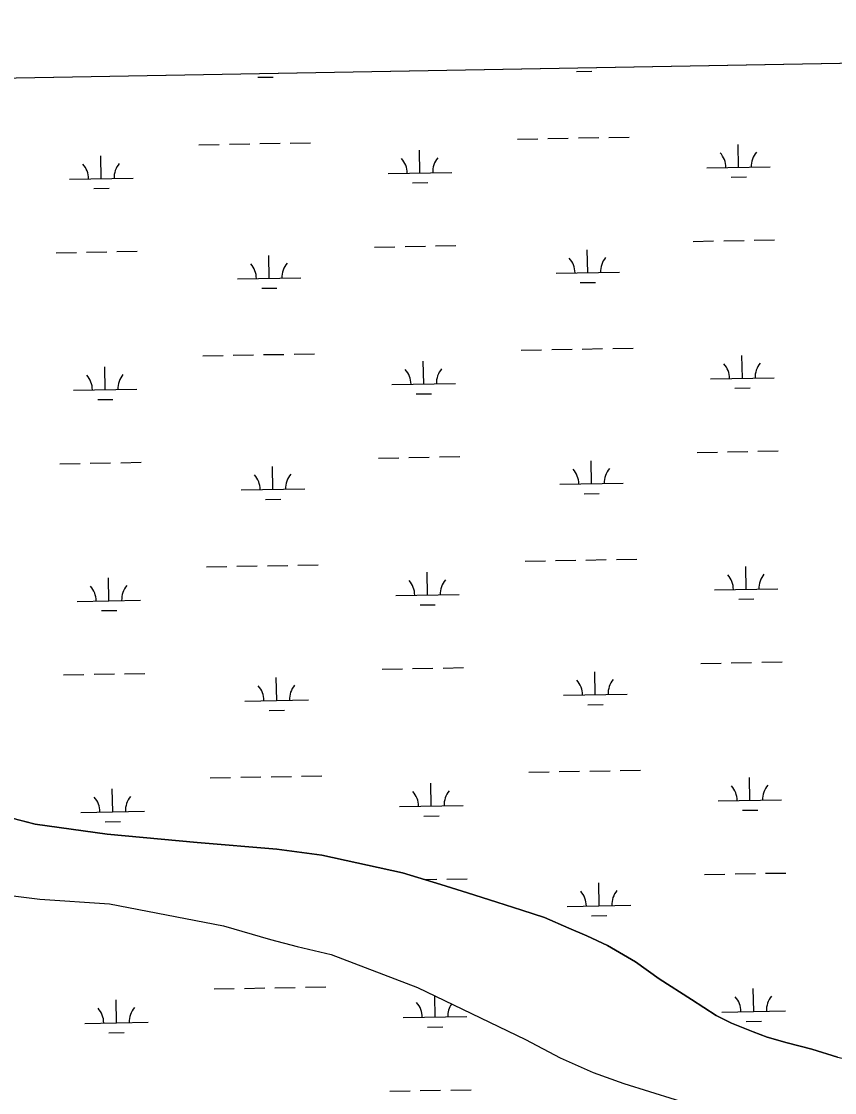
# Model space of a CAD drawing. Extents: x 3914892 to 3953151, y 242587 to 268572.
# Drawn here: x 3945769 to 3947050, y 265083 to 266771 of the extents above; entities that cross this region are included whole.
import ezdxf

# ---------------------------------------------------------------- set-up
doc = ezdxf.new("R2010")
doc.units = 0
for name, color, linetype in [('V-GRID-FRAM', 7, 'Continuous'), ('V-TOPO-SHOR', 7, 'Continuous'), ('V-WETL-SWMP', 7, 'Continuous')]:
    doc.layers.add(name, color=color, linetype=linetype)

msp = doc.modelspace()

# ---------------------------------------------------------------- linework, layer by layer
at = {"layer": 'V-GRID-FRAM'}
msp.add_lwpolyline([(3918836.6, 266200.2), (3950733.3, 266770.9), (3951066.5, 248591.3), (3919153.9, 248020.4), (3918836.6, 266200.2)], dxfattribs=at)
at = {"layer": 'V-TOPO-SHOR'}
for points in [[(3945669.8, 265537.1), (3945791.2, 265505.6), (3945904.7, 265490.1), (3946046.2, 265476.9), (3946171.5, 265466.4), (3946242.6, 265456.7), (3946369.5, 265429.1), (3946430.3, 265410.6), (3946472, 265397.4), (3946518.3, 265382.5), (3946557.6, 265370.1), (3946593.2, 265358.5), (3946631.8, 265341.9), (3946660, 265329.6), (3946692.5, 265314.2), (3946736.5, 265288.6), (3946774, 265261.8), (3946824.7, 265229.5), (3946863.6, 265204.2), (3946888.1, 265192.1), (3946921.9, 265178.2), (3946944, 265169.7), (3946975.8, 265161.2)], [(3944941.9, 265443.1), (3944985.3, 265433.2), (3945032.8, 265425.7), (3945085.8, 265418), (3945123.3, 265415.3), (3945165, 265414.6), (3945227.2, 265419.2), (3945400.7, 265431.4), (3945555.2, 265417.8), (3945798.7, 265387.3), (3945908.1, 265379.9), (3946087.9, 265345.6), (3946161.8, 265323.9), (3946203.9, 265313), (3946257.1, 265300.2), (3946393.2, 265248), (3946563.2, 265166.1), (3946618, 265137.2), (3946670.2, 265114.3), (3946718.5, 265097.1), (3946799.4, 265071.5), (3946906.2, 265037.2), (3947011.2, 265001), (3947047.8, 264987)], [(3946975.8, 265161.2), (3947014.5, 265151.2), (3947054.8, 265138.3), (3947093, 265130.1), (3947130.2, 265125), (3947187.1, 265125.3), (3947258.2, 265126.2)]]:
    msp.add_lwpolyline(points, dxfattribs=at)
at = {"layer": 'V-WETL-SWMP'}
for p, q in [((3944993.5, 266668.2), (3947919, 266720.6)), ((3946643.8, 266691.9), (3946667.8, 266692.3)), ((3946142, 266682.9), (3946166, 266683.3)), ((3946646.8, 266587.3), (3946678.8, 266587.8)), ((3946694.8, 266588.1), (3946726.8, 266588.7)), ((3946049, 266576.6), (3946081, 266577.1)), ((3946097, 266577.4), (3946129, 266578)), ((3946145, 266578.3), (3946177, 266578.9)), ((3946193, 266579.1), (3946225, 266579.7)), ((3946550.8, 266585.5), (3946582.8, 266586.1)), ((3946598.8, 266586.4), (3946630.8, 266587)), ((3946899, 266541), (3946898.4, 266577)), ((3945895.3, 266523.1), (3945894.7, 266559.1)), ((3946397.2, 266532), (3946396.5, 266568)), ((3946849, 266540.1), (3946949, 266541.9)), ((3945845.4, 266522.2), (3945945.3, 266524)), ((3946347.2, 266531.2), (3946447.2, 266532.9)), ((3946887.3, 266525.4), (3946911.3, 266525.8)), ((3945883.6, 266507.4), (3945907.6, 266507.9)), ((3946385.5, 266516.4), (3946409.4, 266516.8)), ((3946827.7, 266424.3), (3946859.7, 266424.9)), ((3946875.7, 266425.2), (3946907.7, 266425.7)), ((3946923.7, 266426), (3946955.6, 266426.6)), ((3945824, 266406.3), (3945856, 266406.9)), ((3945872, 266407.2), (3945904, 266407.8)), ((3945920, 266408.1), (3945952, 266408.6)), ((3946159.6, 266365.9), (3946159, 266401.9)), ((3946325.8, 266415.3), (3946357.8, 266415.9)), ((3946373.8, 266416.2), (3946405.8, 266416.8)), ((3946421.8, 266417), (3946453.8, 266417.6)), ((3946661.5, 266374.9), (3946660.8, 266410.9)), ((3946611.5, 266374), (3946711.5, 266375.8)), ((3946109.6, 266365), (3946209.6, 266366.8)), ((3946649.7, 266359.2), (3946673.7, 266359.7)), ((3946147.9, 266350.3), (3946171.9, 266350.7)), ((3946556.8, 266252.9), (3946588.8, 266253.5)), ((3946604.8, 266253.8), (3946636.8, 266254.4)), ((3946652.8, 266254.6), (3946684.8, 266255.2)), ((3946700.8, 266255.5), (3946732.8, 266256.1)), ((3946055, 266243.9), (3946087, 266244.5)), ((3946102.9, 266244.8), (3946134.9, 266245.4)), ((3946150.9, 266245.7), (3946182.9, 266246.2)), ((3946198.9, 266246.5), (3946230.9, 266247.1)), ((3946403.1, 266199.4), (3946402.5, 266235.4)), ((3946905, 266208.4), (3946904.3, 266244.4)), ((3945901.3, 266190.4), (3945900.7, 266226.4)), ((3946353.1, 266198.5), (3946453.1, 266200.3)), ((3946855, 266207.5), (3946954.9, 266209.3)), ((3945851.3, 266189.6), (3945951.3, 266191.3)), ((3946391.4, 266183.8), (3946415.4, 266184.2)), ((3946893.2, 266192.8), (3946917.2, 266193.2)), ((3945889.6, 266174.8), (3945913.6, 266175.2)), ((3946331.8, 266082.7), (3946363.8, 266083.3)), ((3946379.8, 266083.6), (3946411.8, 266084.1)), ((3946427.8, 266084.4), (3946459.8, 266085)), ((3946833.6, 266091.7), (3946865.6, 266092.2)), ((3946881.6, 266092.5), (3946913.6, 266093.1)), ((3946929.6, 266093.4), (3946961.6, 266094)), ((3945830, 266073.7), (3945862, 266074.3)), ((3945878, 266074.6), (3945910, 266075.2)), ((3945925.9, 266075.4), (3945957.9, 266076)), ((3946165.6, 266033.3), (3946164.9, 266069.3)), ((3946667.4, 266042.3), (3946666.8, 266078.3)), ((3946115.6, 266032.4), (3946215.6, 266034.2)), ((3946617.4, 266041.4), (3946717.4, 266043.2)), ((3946153.9, 266017.6), (3946177.9, 266018.1)), ((3946655.7, 266026.6), (3946679.7, 266027.1)), ((3946060.9, 265911.3), (3946092.9, 265911.9)), ((3946108.9, 265912.2), (3946140.9, 265912.8)), ((3946156.9, 265913), (3946188.9, 265913.6)), ((3946204.9, 265913.9), (3946236.9, 265914.5)), ((3946562.7, 265920.3), (3946594.7, 265920.9)), ((3946610.7, 265921.2), (3946642.7, 265921.7)), ((3946658.7, 265922), (3946690.7, 265922.6)), ((3946706.7, 265922.9), (3946738.7, 265923.5)), ((3946409.1, 265866.8), (3946408.4, 265902.8)), ((3946910.9, 265875.8), (3946910.3, 265911.8)), ((3945907.2, 265857.8), (3945906.6, 265893.8)), ((3946359.1, 265865.9), (3946459.1, 265867.7)), ((3946860.9, 265874.9), (3946960.9, 265876.7)), ((3945857.3, 265856.9), (3945957.2, 265858.7)), ((3946397.4, 265851.2), (3946421.3, 265851.6)), ((3946899.2, 265860.1), (3946923.2, 265860.6)), ((3945895.5, 265842.2), (3945919.5, 265842.6)), ((3946887.6, 265759.9), (3946919.6, 265760.5)), ((3946935.6, 265760.8), (3946967.6, 265761.3)), ((3945931.9, 265742.8), (3945963.9, 265743.4)), ((3946337.7, 265750.1), (3946369.7, 265750.6)), ((3946385.7, 265750.9), (3946417.7, 265751.5)), ((3946433.7, 265751.8), (3946465.7, 265752.4)), ((3946673.4, 265709.6), (3946672.7, 265745.6)), ((3946839.6, 265759.1), (3946871.6, 265759.6)), ((3945835.9, 265741.1), (3945867.9, 265741.7)), ((3945883.9, 265742), (3945915.9, 265742.5)), ((3946171.5, 265700.7), (3946170.9, 265736.7)), ((3946623.4, 265708.8), (3946723.4, 265710.5)), ((3946121.5, 265699.8), (3946221.5, 265701.6)), ((3946661.6, 265694), (3946685.6, 265694.4)), ((3946159.8, 265685), (3946183.8, 265685.5)), ((3946066.9, 265578.7), (3946098.9, 265579.3)), ((3946114.9, 265579.6), (3946146.8, 265580.1)), ((3946162.8, 265580.4), (3946194.8, 265581)), ((3946210.8, 265581.3), (3946242.8, 265581.9)), ((3946568.7, 265587.7), (3946600.7, 265588.3)), ((3946616.7, 265588.5), (3946648.7, 265589.1)), ((3946664.7, 265589.4), (3946696.7, 265590)), ((3946712.7, 265590.3), (3946744.7, 265590.8)), ((3946916.9, 265543.2), (3946916.2, 265579.2)), ((3945913.2, 265525.2), (3945912.6, 265561.2)), ((3946415, 265534.2), (3946414.4, 265570.2)), ((3946866.9, 265542.3), (3946966.8, 265544.1)), ((3945791.2, 265505.6), (3945669.8, 265537.1)), ((3945863.2, 265524.3), (3945963.2, 265526.1)), ((3946365, 265533.3), (3946465, 265535.1)), ((3946905.1, 265527.5), (3946929.1, 265527.9)), ((3945901.5, 265509.6), (3945925.5, 265510)), ((3946403.3, 265518.5), (3946427.3, 265519)), ((3945904.7, 265490.1), (3945791.2, 265505.6)), ((3946046.2, 265476.9), (3945904.7, 265490.1)), ((3946171.5, 265466.4), (3946046.2, 265476.9)), ((3946242.6, 265456.7), (3946171.5, 265466.4)), ((3946369.5, 265429.1), (3946242.6, 265456.7)), ((3946430.3, 265410.6), (3946369.5, 265429.1)), ((3946845.5, 265426.4), (3946877.5, 265427)), ((3946893.5, 265427.3), (3946925.5, 265427.9)), ((3946941.5, 265428.2), (3946973.5, 265428.7)), ((3946404.2, 265418.5), (3946423.7, 265418.9)), ((3946472, 265397.4), (3946430.3, 265410.6)), ((3946439.7, 265419.2), (3946471.7, 265419.7)), ((3946679.3, 265377), (3946678.7, 265413)), ((3946518.3, 265382.5), (3946472, 265397.4)), ((3946557.6, 265370.1), (3946518.3, 265382.5)), ((3946629.3, 265376.1), (3946729.3, 265377.9)), ((3946593.2, 265358.5), (3946557.6, 265370.1)), ((3946631.8, 265341.9), (3946593.2, 265358.5)), ((3946667.6, 265361.4), (3946691.6, 265361.8)), ((3946660, 265329.6), (3946631.8, 265341.9)), ((3946692.5, 265314.2), (3946660, 265329.6)), ((3946736.5, 265288.6), (3946692.5, 265314.2)), ((3946774, 265261.8), (3946736.5, 265288.6)), ((3946824.7, 265229.5), (3946774, 265261.8)), ((3946072.8, 265246.1), (3946104.8, 265246.7)), ((3946120.8, 265246.9), (3946152.8, 265247.5)), ((3946168.8, 265247.8), (3946200.8, 265248.4)), ((3946216.8, 265248.7), (3946248.8, 265249.2)), ((3946922.8, 265210.5), (3946922.2, 265246.5)), ((3945919.1, 265192.6), (3945918.5, 265228.6)), ((3946421, 265201.6), (3946420.4, 265234.9)), ((3946863.6, 265204.2), (3946824.7, 265229.5)), ((3946888.1, 265192.1), (3946863.6, 265204.2)), ((3946872.8, 265209.6), (3946972.8, 265211.4)), ((3945869.2, 265191.7), (3945969.1, 265193.5)), ((3946371, 265200.7), (3946471, 265202.5)), ((3946409.3, 265185.9), (3946433.3, 265186.3)), ((3946921.9, 265178.2), (3946888.1, 265192.1)), ((3946911.1, 265194.9), (3946935.1, 265195.3)), ((3945907.4, 265176.9), (3945931.4, 265177.4)), ((3946944, 265169.7), (3946921.9, 265178.2)), ((3946975.8, 265161.2), (3946944, 265169.7)), ((3947014.5, 265151.2), (3946975.8, 265161.2)), ((3947054.8, 265138.3), (3947014.5, 265151.2)), ((3946349.6, 265084.8), (3946381.6, 265085.4)), ((3946397.6, 265085.7), (3946429.6, 265086.3)), ((3946445.6, 265086.6), (3946477.6, 265087.1))]:
    msp.add_line(p, q, dxfattribs=at)
msp.add_lwpolyline([(3945555.2, 265417.8), (3945798.7, 265387.3), (3945908.1, 265379.9), (3946087.9, 265345.6), (3946161.8, 265323.9), (3946203.9, 265313), (3946257.1, 265300.2), (3946393.2, 265248), (3946563.2, 265166.2), (3946618, 265137.2), (3946670.2, 265114.3), (3946718.5, 265097.1), (3946799.4, 265071.5)], dxfattribs=at)
for centre, start, end in [((3946341.9, 266531.5), 0.2532, 41.7968), ((3946452.4, 266533.5), 140.2532, 181.7968), ((3946843.8, 266540.5), 0.2532, 41.7968), ((3946954.2, 266542.5), 140.2532, 181.7968), ((3945840.1, 266522.6), 0.2532, 41.7968), ((3945950.6, 266524.5), 140.2532, 181.7968), ((3946104.4, 266365.4), 0.2532, 41.7968), ((3946214.9, 266367.4), 140.2532, 181.7968), ((3946606.2, 266374.4), 0.2532, 41.7968), ((3946716.7, 266376.4), 140.2532, 181.7968), ((3946347.9, 266198.9), 0.2532, 41.7968), ((3946458.3, 266200.9), 140.2532, 181.7968), ((3946849.7, 266207.9), 0.2532, 41.7968), ((3946960.2, 266209.9), 140.2532, 181.7968), ((3945846.1, 266189.9), 0.2532, 41.7968), ((3945956.5, 266191.9), 140.2532, 181.7968), ((3946612.2, 266041.8), 0.2532, 41.7968), ((3946722.6, 266043.7), 140.2532, 181.7968), ((3946110.3, 266032.8), 0.2532, 41.7968), ((3946220.8, 266034.8), 140.2532, 181.7968), ((3946855.7, 265875.3), 0.2532, 41.7968), ((3946966.1, 265877.2), 140.2532, 181.7968), ((3945852, 265857.3), 0.2532, 41.7968), ((3945962.5, 265859.3), 140.2532, 181.7968), ((3946353.8, 265866.3), 0.2532, 41.7968), ((3946464.3, 265868.3), 140.2532, 181.7968), ((3946618.1, 265709.1), 0.2532, 41.7968), ((3946728.6, 265711.1), 140.2532, 181.7968), ((3946116.3, 265700.2), 0.2532, 41.7968), ((3946226.8, 265702.1), 140.2532, 181.7968), ((3946470.3, 265535.6), 140.2532, 181.7968), ((3946861.6, 265542.6), 0.2532, 41.7968), ((3946972.1, 265544.6), 140.2532, 181.7968), ((3945858, 265524.7), 0.2532, 41.7968), ((3945968.4, 265526.7), 140.2532, 181.7968), ((3946359.8, 265533.7), 0.2532, 41.7968), ((3946624.1, 265376.5), 0.2532, 41.7968), ((3946734.5, 265378.5), 140.2532, 181.7968), ((3946365.7, 265201), 0.2532, 41.7968), ((3946476.2, 265203), 146.9186, 181.7968), ((3946867.6, 265210), 0.2532, 41.7968), ((3946978, 265212), 140.2532, 181.7968), ((3945863.9, 265192.1), 0.2532, 41.7968), ((3945974.4, 265194), 140.2532, 181.7968)]:
    msp.add_arc(centre, 35.2, start, end, dxfattribs=at)

doc.saveas('drawing.dxf')
